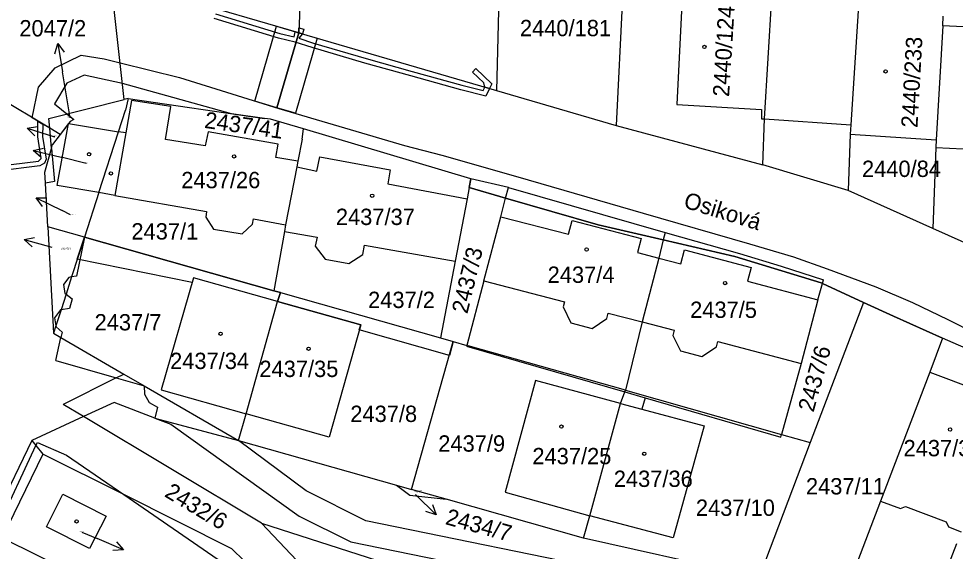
# Model space of a CAD drawing. Extents: x -755819 to -753140, y -1169796 to -1166000.
# Drawn here: x -755357.6 to -755260.2, y -1168292.9 to -1168237.4 of the extents above; entities that cross this region are included whole.
import ezdxf

# ---------------------------------------------------------------- set-up
doc = ezdxf.new("R2010")
doc.units = 0
for name, color, linetype in [('Vrstva 1', 7, 'Continuous'), ('Vrstva 15', 7, 'Continuous'), ('Vrstva 16', 7, 'Continuous'), ('Vrstva 18', 7, 'Continuous'), ('Vrstva 19', 7, 'Continuous'), ('Vrstva 25', 7, 'Continuous'), ('Vrstva 27', 7, 'Continuous'), ('Vrstva 4', 7, 'Continuous'), ('Vrstva 6', 7, 'Continuous')]:
    doc.layers.add(name, color=color, linetype=linetype)

msp = doc.modelspace()

# ---------------------------------------------------------------- linework, layer by layer
at = {"layer": 'Vrstva 1'}
for p, q in [((-755307.48, -1168228.42), (-755307.94, -1168244.9)), ((-755294.53, -1168229.17), (-755295.49, -1168248.57)), ((-755328.5, -1168238.9), (-755348.07, -1168233.2)), ((-755346.65, -1168245.86), (-755348.07, -1168233.2)), ((-755288.54, -1168233.84), (-755289.18, -1168246.38)), ((-755328.32, -1168234.98), (-755328.5, -1168238.9)), ((-755280.05, -1168247.85), (-755279.26, -1168234.83)), ((-755270.31, -1168236.63), (-755271.08, -1168248.47)), ((-755261.51, -1168238.17), (-755261.46, -1168237.18)), ((-755261.51, -1168238.17), (-755262.18, -1168250.06)), ((-755252.53, -1168238.6), (-755261.51, -1168238.17)), ((-755328.5, -1168238.9), (-755307.94, -1168244.9)), ((-755354.4, -1168248.84), (-755365.54, -1168242.15)), ((-755307.94, -1168244.9), (-755295.49, -1168248.57)), ((-755354.49, -1168247.84), (-755346.65, -1168245.86)), ((-755346.23, -1168245.75), (-755346.65, -1168245.86)), ((-755346.23, -1168245.75), (-755346.53, -1168246.94)), ((-755345.88, -1168245.95), (-755346.47, -1168249.33)), ((-755346.23, -1168245.75), (-755332.07, -1168247.84)), ((-755341.8, -1168246.58), (-755345.88, -1168245.95)), ((-755347.26, -1168249.2), (-755346.53, -1168246.94)), ((-755342.36, -1168250), (-755341.8, -1168246.58)), ((-755289.18, -1168246.38), (-755280.34, -1168246.89)), ((-755280.34, -1168246.89), (-755280.34, -1168247.85)), ((-755354.4, -1168248.84), (-755354.49, -1168247.84)), ((-755331.43, -1168247.89), (-755332.07, -1168247.84)), ((-755328.01, -1168248.89), (-755331.43, -1168247.89)), ((-755280.34, -1168247.85), (-755280.05, -1168247.85)), ((-755280.23, -1168252.63), (-755280.05, -1168247.85)), ((-755354.22, -1168250.93), (-755354.4, -1168248.84)), ((-755353.32, -1168249.49), (-755354.4, -1168248.84)), ((-755353.64, -1168254.79), (-755352.46, -1168248.36)), ((-755352.46, -1168248.36), (-755353.32, -1168249.49)), ((-755352.46, -1168248.36), (-755347.26, -1168249.2)), ((-755349.3, -1168255.54), (-755347.26, -1168249.2)), ((-755346.47, -1168249.33), (-755347.26, -1168249.2)), ((-755337.93, -1168249.2), (-755338.22, -1168250.68)), ((-755330.62, -1168250.49), (-755337.93, -1168249.2)), ((-755328.14, -1168249.98), (-755328.01, -1168248.89)), ((-755310.59, -1168254.12), (-755328.01, -1168248.89)), ((-755295.49, -1168248.57), (-755280.23, -1168252.63)), ((-755271.08, -1168248.47), (-755271.15, -1168249.44)), ((-755353.32, -1168249.49), (-755354.1, -1168250.52)), ((-755338.22, -1168250.68), (-755342.36, -1168250)), ((-755328.14, -1168249.98), (-755328.6, -1168252.28)), ((-755271.15, -1168249.44), (-755271.35, -1168255.32)), ((-755271.15, -1168249.44), (-755262.18, -1168250.06)), ((-755262.18, -1168250.06), (-755262.23, -1168250.83)), ((-755354.91, -1168253.41), (-755354.22, -1168250.93)), ((-755354.22, -1168250.93), (-755354.1, -1168250.52)), ((-755330.89, -1168251.88), (-755330.62, -1168250.49)), ((-755262.23, -1168250.83), (-755262.54, -1168259.27)), ((-755328.6, -1168252.28), (-755330.89, -1168251.88)), ((-755328.71, -1168252.86), (-755329.86, -1168258.88)), ((-755328.6, -1168252.28), (-755328.71, -1168252.86)), ((-755271.35, -1168255.32), (-755280.23, -1168252.63)), ((-755354.85, -1168254.56), (-755354.91, -1168253.41)), ((-755354.6, -1168259.1), (-755354.85, -1168254.56)), ((-755349.3, -1168255.54), (-755353.64, -1168254.79)), ((-755310.76, -1168255), (-755310.99, -1168256.18)), ((-755310.59, -1168254.12), (-755310.76, -1168255)), ((-755310.76, -1168255), (-755306.99, -1168256.1)), ((-755349.3, -1168255.54), (-755350.79, -1168260.18)), ((-755347.61, -1168255.84), (-755349.3, -1168255.54)), ((-755347.61, -1168255.84), (-755338.1, -1168257.5)), ((-755262.54, -1168259.27), (-755271.35, -1168255.32)), ((-755310.99, -1168256.18), (-755312.23, -1168262.68)), ((-755307.49, -1168258.05), (-755306.99, -1168256.1)), ((-755306.99, -1168256.1), (-755297.36, -1168258.88)), ((-755338.1, -1168257.5), (-755338.16, -1168258.11)), ((-755338.16, -1168258.11), (-755337.38, -1168259.35)), ((-755334.38, -1168259.82), (-755333.3, -1168258.82)), ((-755333.3, -1168258.82), (-755333.19, -1168258.26)), ((-755333.19, -1168258.26), (-755329.86, -1168258.88)), ((-755329.86, -1168258.88), (-755329.98, -1168259.57)), ((-755309.24, -1168264.71), (-755307.49, -1168258.05)), ((-755297.36, -1168258.88), (-755290.58, -1168260.46)), ((-755350.79, -1168260.18), (-755354.6, -1168259.1)), ((-755354.6, -1168259.1), (-755354.01, -1168270.18)), ((-755337.38, -1168259.35), (-755334.38, -1168259.82)), ((-755329.98, -1168259.57), (-755331.08, -1168265.76)), ((-755329.98, -1168259.57), (-755326.59, -1168260.17)), ((-755253.72, -1168263.21), (-755262.54, -1168259.27)), ((-755350.79, -1168260.18), (-755352.12, -1168264.32)), ((-755331.08, -1168265.76), (-755350.79, -1168260.18)), ((-755326.59, -1168260.17), (-755326.77, -1168261.1)), ((-755290.58, -1168260.46), (-755291.02, -1168262.35)), ((-755290.58, -1168260.46), (-755283.13, -1168262.2)), ((-755326.77, -1168261.1), (-755325.73, -1168262.45)), ((-755321.83, -1168261.97), (-755321.67, -1168261)), ((-755321.67, -1168261), (-755312.23, -1168262.68)), ((-755325.73, -1168262.45), (-755323.28, -1168262.9)), ((-755323.28, -1168262.9), (-755321.83, -1168261.97)), ((-755312.23, -1168262.68), (-755313.76, -1168270.66)), ((-755291.02, -1168262.35), (-755292.76, -1168269)), ((-755283.13, -1168262.2), (-755274.16, -1168264.93)), ((-755352.12, -1168264.32), (-755352.7, -1168266.12)), ((-755339.43, -1168264.4), (-755342.8, -1168276.08)), ((-755330.69, -1168266.86), (-755339.43, -1168264.4)), ((-755309.24, -1168264.71), (-755311, -1168271.44)), ((-755330.41, -1168265.95), (-755331.08, -1168265.76)), ((-755274.5, -1168266.68), (-755274.01, -1168265)), ((-755274.16, -1168264.93), (-755274.01, -1168265)), ((-755274.01, -1168265), (-755269.74, -1168266.97)), ((-755352.7, -1168266.12), (-755353.22, -1168267.73)), ((-755330.69, -1168266.86), (-755330.41, -1168265.95)), ((-755330.41, -1168265.95), (-755313.76, -1168270.66)), ((-755274.5, -1168266.68), (-755276.24, -1168273.31)), ((-755353.22, -1168267.73), (-755353.76, -1168269.4)), ((-755333.98, -1168278.56), (-755330.69, -1168266.86)), ((-755330.69, -1168266.86), (-755322.05, -1168269.3)), ((-755269.74, -1168266.97), (-755275.28, -1168281.55)), ((-755269.74, -1168266.97), (-755266.62, -1168268.4)), ((-755266.62, -1168268.4), (-755261.52, -1168270.68)), ((-755353.76, -1168269.4), (-755354.01, -1168270.18)), ((-755322.05, -1168269.3), (-755325.33, -1168280.99)), ((-755292.76, -1168269), (-755294.52, -1168276.1)), ((-755354.01, -1168270.18), (-755353.23, -1168270.63)), ((-755353.23, -1168270.63), (-755346.69, -1168274.42)), ((-755313.76, -1168270.66), (-755312.42, -1168271.04)), ((-755316.77, -1168286.44), (-755312.42, -1168271.04)), ((-755312.42, -1168271.04), (-755311, -1168271.44)), ((-755311, -1168271.44), (-755310.88, -1168271.48)), ((-755294.52, -1168276.1), (-755310.88, -1168271.48)), ((-755261.52, -1168270.68), (-755262.86, -1168274.21)), ((-755257.8, -1168272.34), (-755261.52, -1168270.68)), ((-755276.24, -1168273.31), (-755278.28, -1168280.7)), ((-755347.48, -1168274.82), (-755346.69, -1168274.42)), ((-755346.69, -1168274.42), (-755344.57, -1168275.65)), ((-755262.86, -1168274.21), (-755267.97, -1168287.64)), ((-755347.48, -1168274.82), (-755353, -1168277.58)), ((-755303.86, -1168275.08), (-755307.02, -1168286.7)), ((-755295.04, -1168277.48), (-755303.86, -1168275.08)), ((-755344.57, -1168275.65), (-755334.76, -1168281.34)), ((-755342.8, -1168276.08), (-755333.98, -1168278.56)), ((-755295.04, -1168277.48), (-755294.57, -1168276.28)), ((-755294.57, -1168276.28), (-755294.52, -1168276.1)), ((-755294.57, -1168276.28), (-755292.47, -1168276.89)), ((-755294.52, -1168276.1), (-755278.28, -1168280.7)), ((-755298.2, -1168289.18), (-755295.04, -1168277.48)), ((-755292.47, -1168276.89), (-755292.79, -1168278.08)), ((-755350.89, -1168278.85), (-755353, -1168277.58)), ((-755292.79, -1168278.08), (-755286.32, -1168279.81)), ((-755332.37, -1168289.95), (-755350.89, -1168278.85)), ((-755334.76, -1168281.34), (-755333.98, -1168278.56)), ((-755325.33, -1168280.99), (-755333.98, -1168278.56)), ((-755286.32, -1168279.81), (-755289.53, -1168291.46)), ((-755356.27, -1168281.32), (-755355.83, -1168281.86)), ((-755334.76, -1168281.34), (-755318.31, -1168286)), ((-755278.28, -1168280.7), (-755275.28, -1168281.55)), ((-755355.83, -1168281.86), (-755355.1, -1168282.75)), ((-755275.28, -1168281.55), (-755280.62, -1168295.57)), ((-755355.1, -1168282.75), (-755359.34, -1168291.46)), ((-755346.68, -1168286.97), (-755355.1, -1168282.75)), ((-755318.31, -1168286), (-755316.77, -1168286.44)), ((-755354.75, -1168290.32), (-755353.03, -1168286.92)), ((-755353.03, -1168286.92), (-755348.54, -1168289.2)), ((-755335.45, -1168292.6), (-755346.68, -1168286.97)), ((-755313.16, -1168287.46), (-755316.77, -1168286.44)), ((-755307.02, -1168286.7), (-755298.2, -1168289.18)), ((-755298.88, -1168291.5), (-755313.16, -1168287.46)), ((-755267.97, -1168287.64), (-755271.82, -1168297.75)), ((-755267.97, -1168287.64), (-755265.89, -1168288.42)), ((-755265.89, -1168288.42), (-755265.38, -1168288.19)), ((-755265.38, -1168288.19), (-755261.15, -1168289.8)), ((-755298.88, -1168291.5), (-755298.2, -1168289.18)), ((-755289.53, -1168291.46), (-755298.2, -1168289.18)), ((-755348.54, -1168289.2), (-755350.26, -1168292.58)), ((-755332.37, -1168289.95), (-755282.99, -1168305.75)), ((-755322.2, -1168300.61), (-755332.37, -1168289.95)), ((-755261.15, -1168289.8), (-755260.92, -1168290.32)), ((-755350.26, -1168292.58), (-755354.75, -1168290.32)), ((-755260.92, -1168290.32), (-755259.57, -1168290.83)), ((-755359.34, -1168291.46), (-755326.45, -1168307.75)), ((-755280.62, -1168295.57), (-755298.88, -1168291.5)), ((-755261.03, -1168294.66), (-755260.03, -1168292.04)), ((-755325.99, -1168301.83), (-755335.45, -1168292.6))]:
    msp.add_line(p, q, dxfattribs=at)
at = {"layer": 'Vrstva 16'}
for p, q in [((-755353.544, -1168240.019), (-755353.06, -1168242.98)), ((-755352.28, -1168247.74), (-755353.06, -1168242.98)), ((-755356.76, -1168248.845), (-755353.89, -1168249.72)), ((-755353.88, -1168249.72), (-755353.89, -1168249.72)), ((-755356.136, -1168251.153), (-755353.22, -1168251.86)), ((-755350.6, -1168252.5), (-755353.22, -1168251.86)), ((-755355.812, -1168256.087), (-755353.12, -1168257.41)), ((-755352.23, -1168257.85), (-755353.12, -1168257.41)), ((-755357.065, -1168260.425), (-755354.17, -1168261.21)), ((-755314.206, -1168289.059), (-755316.34, -1168286.95)), ((-755351.05, -1168290.87), (-755349.48, -1168291.54)), ((-755346.727, -1168292.731), (-755349.48, -1168291.54))]:
    msp.add_line(p, q, dxfattribs=at)
for points in [[(-755353.876, -1168241.087), (-755353.544, -1168240.019), (-755352.889, -1168240.926)], [(-755355.949, -1168249.615), (-755356.76, -1168248.845), (-755355.657, -1168248.659)], [(-755355.281, -1168251.875), (-755356.136, -1168251.153), (-755355.046, -1168250.903)], [(-755355.135, -1168256.977), (-755355.812, -1168256.087), (-755354.694, -1168256.079)], [(-755356.231, -1168261.169), (-755357.065, -1168260.425), (-755355.969, -1168260.204)], [(-755314.566, -1168288), (-755314.206, -1168289.059), (-755315.269, -1168288.711)], [(-755347.446, -1168291.875), (-755346.727, -1168292.731), (-755347.843, -1168292.793)]]:
    msp.add_lwpolyline(points, dxfattribs=at)
at = {"layer": 'Vrstva 25'}
for centre in [(-755286.29, -1168240.38), (-755267.45, -1168242.93), (-755350.3, -1168251.55), (-755335.22, -1168251.77), (-755348.03, -1168253.54), (-755320.86, -1168255.86), (-755298.55, -1168261.46), (-755284.15, -1168264.95), (-755336.62, -1168270.22), (-755327.47, -1168271.79), (-755301.17, -1168279.89), (-755260.74, -1168280.19), (-755292.55, -1168282.71), (-755351.61, -1168289.76)]:
    msp.add_circle(centre, 0.175, dxfattribs=at)
at = {"layer": 'Vrstva 27'}
for p, q in [((-755330.6, -1168239.45), (-755337.28, -1168237.41)), ((-755337.14, -1168236.93), (-755330.46, -1168238.97)), ((-755333.06, -1168246.02), (-755330.8, -1168238.23)), ((-755330.8, -1168238.23), (-755328.5, -1168238.9)), ((-755328.5, -1168238.9), (-755328.48, -1168238.39)), ((-755328.48, -1168238.39), (-755327.98, -1168238.53)), ((-755328.5, -1168238.9), (-755330.77, -1168246.7)), ((-755330.77, -1168246.7), (-755328.5, -1168238.9)), ((-755328.86, -1168239.87), (-755330.6, -1168239.45)), ((-755330.46, -1168238.97), (-755328.97, -1168239.33)), ((-755328.97, -1168239.33), (-755328.88, -1168238.79)), ((-755328.88, -1168238.79), (-755328.12, -1168239.01)), ((-755326.57, -1168239.46), (-755328.84, -1168247.26)), ((-755328.12, -1168239.01), (-755328.5, -1168238.9)), ((-755328.5, -1168238.9), (-755326.57, -1168239.46)), ((-755328.12, -1168239.01), (-755328.49, -1168239.47)), ((-755328.49, -1168239.47), (-755326.95, -1168239.97)), ((-755327.98, -1168238.53), (-755328.12, -1168239.01)), ((-755327.09, -1168240.45), (-755328.86, -1168239.87)), ((-755321.63, -1168242.06), (-755327.09, -1168240.45)), ((-755326.95, -1168239.97), (-755321.49, -1168241.58)), ((-755353.85, -1168242.54), (-755351.13, -1168241.23)), ((-755351.13, -1168241.23), (-755348.72, -1168241.62)), ((-755348.72, -1168241.62), (-755347.08, -1168242.04)), ((-755347.08, -1168242.04), (-755340.9, -1168243.57)), ((-755316.85, -1168243.4), (-755321.63, -1168242.06)), ((-755321.49, -1168241.58), (-755316.71, -1168242.92)), ((-755355.57, -1168244.56), (-755353.85, -1168242.54)), ((-755350.83, -1168243.31), (-755352.61, -1168244.16)), ((-755346.84, -1168244.18), (-755350.83, -1168243.31)), ((-755316.71, -1168242.92), (-755311.53, -1168244.36)), ((-755310.42, -1168243), (-755310.08, -1168242.63)), ((-755309.24, -1168244.12), (-755310.42, -1168243)), ((-755310.08, -1168242.63), (-755308.4, -1168244.23)), ((-755352.61, -1168244.16), (-755353.89, -1168246.31)), ((-755335.5, -1168247.33), (-755346.84, -1168244.18)), ((-755340.9, -1168243.57), (-755330.55, -1168246.77)), ((-755311.65, -1168244.84), (-755316.85, -1168243.4)), ((-755311.53, -1168244.36), (-755309.3, -1168244.92)), ((-755309.15, -1168244.55), (-755309.24, -1168244.12)), ((-755308.4, -1168244.23), (-755308.66, -1168244.69)), ((-755356.24, -1168247.74), (-755355.57, -1168244.56)), ((-755309.02, -1168245.5), (-755311.65, -1168244.84)), ((-755309.3, -1168244.92), (-755309.15, -1168244.55)), ((-755309.15, -1168244.55), (-755308.66, -1168244.69)), ((-755308.66, -1168244.69), (-755309.15, -1168244.55)), ((-755308.66, -1168244.69), (-755309.02, -1168245.5)), ((-755353.89, -1168246.31), (-755351.88, -1168247.92)), ((-755330.77, -1168246.7), (-755333.06, -1168246.02)), ((-755328.84, -1168247.26), (-755330.77, -1168246.7)), ((-755330.55, -1168246.77), (-755317.5, -1168250.62)), ((-755355.62, -1168248.11), (-755356.24, -1168247.74)), ((-755355.65, -1168249.74), (-755355.62, -1168248.11)), ((-755355.12, -1168248.41), (-755355.62, -1168248.11)), ((-755355.62, -1168248.11), (-755355.12, -1168248.41)), ((-755352.28, -1168248.12), (-755353.32, -1168249.49)), ((-755351.88, -1168247.92), (-755352.28, -1168248.12)), ((-755332.07, -1168247.84), (-755335.5, -1168247.33)), ((-755331.43, -1168247.89), (-755332.07, -1168247.84)), ((-755328.01, -1168248.89), (-755331.43, -1168247.89)), ((-755355.12, -1168248.41), (-755355.15, -1168249.7)), ((-755354.4, -1168248.84), (-755355.12, -1168248.41)), ((-755353.32, -1168249.49), (-755354.4, -1168248.84)), ((-755310.59, -1168254.12), (-755328.01, -1168248.89)), ((-755355.3, -1168252), (-755355.65, -1168249.74)), ((-755355.15, -1168249.7), (-755354.78, -1168252.06)), ((-755317.5, -1168250.62), (-755313.62, -1168251.65)), ((-755355.58, -1168252.26), (-755355.3, -1168252)), ((-755354.78, -1168252.06), (-755354.96, -1168252.47)), ((-755313.62, -1168251.65), (-755305.7, -1168253.9)), ((-755355.42, -1168252.74), (-755361.55, -1168253.5)), ((-755361.49, -1168252.98), (-755355.58, -1168252.26)), ((-755354.96, -1168252.47), (-755355.42, -1168252.74)), ((-755305.7, -1168253.9), (-755292.66, -1168257.66)), ((-755310.76, -1168255), (-755310.59, -1168254.12)), ((-755306.99, -1168256.1), (-755310.76, -1168255)), ((-755297.36, -1168258.88), (-755306.99, -1168256.1)), ((-755292.66, -1168257.66), (-755281.62, -1168260.87)), ((-755290.58, -1168260.46), (-755297.36, -1168258.88)), ((-755351.53, -1168262.47), (-755350.79, -1168260.18)), ((-755350.79, -1168260.18), (-755331.08, -1168265.76)), ((-755283.13, -1168262.2), (-755290.58, -1168260.46)), ((-755281.62, -1168260.87), (-755277.02, -1168262.23)), ((-755339.58, -1168264.91), (-755351.53, -1168262.47)), ((-755274.16, -1168264.93), (-755283.13, -1168262.2)), ((-755277.02, -1168262.23), (-755273.51, -1168263.47)), ((-755273.51, -1168263.47), (-755268.45, -1168265.33)), ((-755339.43, -1168264.4), (-755339.58, -1168264.91)), ((-755330.69, -1168266.86), (-755339.43, -1168264.4)), ((-755331.08, -1168265.76), (-755330.41, -1168265.95)), ((-755274.01, -1168265), (-755274.16, -1168264.93)), ((-755269.74, -1168266.97), (-755274.01, -1168265)), ((-755268.45, -1168265.33), (-755264.65, -1168266.97)), ((-755330.69, -1168266.86), (-755330.41, -1168265.95)), ((-755330.41, -1168265.95), (-755330.69, -1168266.86)), ((-755330.41, -1168265.95), (-755313.76, -1168270.66)), ((-755322.05, -1168269.3), (-755330.69, -1168266.86)), ((-755266.62, -1168268.4), (-755269.74, -1168266.97)), ((-755264.65, -1168266.97), (-755260.97, -1168268.74)), ((-755261.52, -1168270.68), (-755266.62, -1168268.4)), ((-755322.2, -1168269.83), (-755322.05, -1168269.3)), ((-755260.97, -1168268.74), (-755257.13, -1168270.71)), ((-755312.83, -1168272.48), (-755322.2, -1168269.83)), ((-755313.76, -1168270.66), (-755312.42, -1168271.04)), ((-755312.42, -1168271.04), (-755312.83, -1168272.48)), ((-755257.8, -1168272.34), (-755261.52, -1168270.68))]:
    msp.add_line(p, q, dxfattribs=at)
at = {"layer": 'Vrstva 4'}
for p, q in [((-755280.05, -1168247.85), (-755271.08, -1168248.47)), ((-755346.47, -1168249.33), (-755347.61, -1168255.84)), ((-755354.22, -1168250.93), (-755353.91, -1168254.37)), ((-755262.23, -1168250.83), (-755253.24, -1168251.29)), ((-755326.6, -1168253.31), (-755326.3, -1168251.83)), ((-755326.3, -1168251.83), (-755318.98, -1168253.18)), ((-755328.71, -1168252.86), (-755326.6, -1168253.31)), ((-755318.98, -1168253.18), (-755319.23, -1168254.64)), ((-755353.91, -1168254.37), (-755354.85, -1168254.56)), ((-755319.23, -1168254.64), (-755310.99, -1168256.18)), ((-755306.66, -1168255.02), (-755310.59, -1168254.12)), ((-755306.99, -1168256.1), (-755306.66, -1168255.02)), ((-755306.66, -1168255.02), (-755290.38, -1168259.68)), ((-755307.49, -1168258.05), (-755300.43, -1168259.87)), ((-755300.43, -1168259.87), (-755300.06, -1168258.43)), ((-755300.06, -1168258.43), (-755292.89, -1168260.31)), ((-755290.38, -1168259.68), (-755290.58, -1168260.46)), ((-755290.38, -1168259.68), (-755282.66, -1168261.89)), ((-755350.79, -1168260.18), (-755351.63, -1168264.23)), ((-755292.89, -1168260.31), (-755293.27, -1168261.76)), ((-755293.27, -1168261.76), (-755291.02, -1168262.35)), ((-755288.74, -1168262.94), (-755288.36, -1168261.49)), ((-755288.36, -1168261.49), (-755281.43, -1168263.32)), ((-755282.66, -1168261.89), (-755278.31, -1168263.21)), ((-755291.02, -1168262.35), (-755288.74, -1168262.94)), ((-755281.43, -1168263.32), (-755281.82, -1168264.76)), ((-755278.31, -1168263.21), (-755273.91, -1168264.62)), ((-755352.42, -1168264.37), (-755352.98, -1168265.1)), ((-755352.12, -1168264.32), (-755352.42, -1168264.37)), ((-755351.63, -1168264.23), (-755352.12, -1168264.32)), ((-755309.24, -1168264.71), (-755300.84, -1168266.9)), ((-755281.82, -1168264.76), (-755274.5, -1168266.68)), ((-755274.01, -1168265), (-755273.91, -1168264.62)), ((-755352.98, -1168265.1), (-755352.83, -1168266.03)), ((-755352.83, -1168266.03), (-755352.7, -1168266.12)), ((-755352.7, -1168266.12), (-755352.08, -1168266.58)), ((-755352.08, -1168266.58), (-755352.35, -1168267.61)), ((-755353.28, -1168267.73), (-755353.92, -1168268.58)), ((-755353.22, -1168267.73), (-755353.28, -1168267.73)), ((-755352.35, -1168267.61), (-755353.22, -1168267.73)), ((-755300.84, -1168266.9), (-755300.98, -1168267.43)), ((-755300.98, -1168267.43), (-755300.18, -1168269.08)), ((-755353.92, -1168268.58), (-755353.76, -1168269.4)), ((-755297.97, -1168269.67), (-755296.46, -1168268.63)), ((-755296.46, -1168268.63), (-755296.32, -1168268.08)), ((-755296.32, -1168268.08), (-755292.76, -1168269)), ((-755353.76, -1168269.4), (-755353.74, -1168269.52)), ((-755353.74, -1168269.52), (-755353.1, -1168270.05)), ((-755300.18, -1168269.08), (-755297.97, -1168269.67)), ((-755292.76, -1168269), (-755289.45, -1168269.87)), ((-755353.76, -1168273.02), (-755353.23, -1168270.63)), ((-755353.1, -1168270.05), (-755353.23, -1168270.63)), ((-755289.45, -1168269.87), (-755289.59, -1168270.42)), ((-755289.59, -1168270.42), (-755288.77, -1168272.01)), ((-755311, -1168271.44), (-755311.03, -1168271.53)), ((-755311.03, -1168271.53), (-755294.57, -1168276.28)), ((-755286.55, -1168272.61), (-755285.05, -1168271.6)), ((-755285.05, -1168271.6), (-755284.9, -1168271.05)), ((-755284.9, -1168271.05), (-755276.24, -1168273.31)), ((-755288.77, -1168272.01), (-755286.55, -1168272.61)), ((-755353.76, -1168273.02), (-755347.48, -1168274.82)), ((-755262.86, -1168274.21), (-755254.46, -1168277.41)), ((-755347.48, -1168274.82), (-755344.57, -1168275.65)), ((-755344.57, -1168275.65), (-755344.54, -1168276.51)), ((-755344.54, -1168276.51), (-755344.04, -1168277.37)), ((-755344.04, -1168277.37), (-755343.2, -1168277.86)), ((-755295.04, -1168277.48), (-755292.79, -1168278.08)), ((-755292.47, -1168276.89), (-755278.36, -1168281)), ((-755343.2, -1168277.86), (-755343.48, -1168279)), ((-755343.48, -1168279), (-755334.76, -1168281.34)), ((-755278.36, -1168281), (-755278.28, -1168280.7)), ((-755360.13, -1168291.07), (-755355.83, -1168281.86)), ((-755355.83, -1168281.86), (-755355.68, -1168281.53)), ((-755355.68, -1168281.53), (-755352.66, -1168282.86)), ((-755352.66, -1168282.86), (-755346.68, -1168286.97)), ((-755346.68, -1168286.97), (-755329.56, -1168298.74))]:
    msp.add_line(p, q, dxfattribs=at)
at = {"layer": 'Vrstva 6'}
for p, q in [((-755347.68, -1168277.37), (-755350.89, -1168278.85)), ((-755343.48, -1168279), (-755347.68, -1168277.37)), ((-755350.89, -1168278.85), (-755356.27, -1168281.32)), ((-755343.48, -1168279), (-755341.8, -1168279.65)), ((-755341.8, -1168279.65), (-755328.45, -1168289.22)), ((-755356.27, -1168281.32), (-755364.75, -1168298.92)), ((-755327.71, -1168286.59), (-755334.76, -1168281.34)), ((-755318.31, -1168286), (-755316.93, -1168287.01)), ((-755321.5, -1168289.69), (-755327.71, -1168286.59)), ((-755316.93, -1168287.01), (-755313.16, -1168287.46)), ((-755328.45, -1168289.22), (-755323.06, -1168291.9)), ((-755223.33, -1168309.74), (-755321.5, -1168289.69)), ((-755323.06, -1168291.9), (-755224.92, -1168311.8))]:
    msp.add_line(p, q, dxfattribs=at)

# ---------------------------------------------------------------- texts
at = {"layer": 'Vrstva 15'}
msp.add_text('Osiková', height=1.7, rotation=342.91524, dxfattribs=at).set_placement((-755288.563, -1168257.06))
at = {"layer": 'Vrstva 16'}
msp.add_text('2047/2', height=1.7, dxfattribs=at).set_placement((-755357.556, -1168239.28))
msp.add_text('2434/7', height=1.7, rotation=344.69141, dxfattribs=at).set_placement((-755313.33, -1168290.032))
at = {"layer": 'Vrstva 18'}
for s, height, p in [('2440/181', 1.7, (-755305.483, -1168239.26)), ('2047/2', 0.1, (-755352.53, -1168247.74)), ('2432/5', 0.1, (-755354.139, -1168249.72)), ('2440/84', 1.7, (-755269.902, -1168253.91)), ('2437/23', 0.1, (-755352.216, -1168257.85)), ('2437/1', 1.7, (-755345.903, -1168260.42)), ('2437/24', 0.2, (-755353.232, -1168261.46)), ('2437/2', 1.7, (-755321.283, -1168267.55)), ('2437/7', 1.7, (-755349.733, -1168269.88)), ('2437/8', 1.7, (-755323.133, -1168279.41)), ('2437/9', 1.7, (-755313.983, -1168282.5)), ('2437/11', 1.7, (-755275.733, -1168286.95)), ('2434/7', 0.2, (-755316.532, -1168286.74)), ('2437/10', 1.7, (-755287.183, -1168289.18))]:
    msp.add_text(s, height=height, dxfattribs=at).set_placement(p)
for s, rotation, p in [('2437/41', 351.91068, (-755338.375, -1168248.791)), ('2437/3', 76.48987, (-755310.955, -1168268.219)), ('2437/6', 74.7137, (-755274.947, -1168278.461)), ('2432/6', 329.04966, (-755342.557, -1168287.113))]:
    msp.add_text(s, height=1.7, rotation=rotation, dxfattribs=at).set_placement(p)
at = {"layer": 'Vrstva 19'}
for s, rotation, p in [('2440/124', 86.40204, (-755283.735, -1168245.603)), ('2440/233', 86.80311, (-755264.138, -1168248.823))]:
    msp.add_text(s, height=1.7, rotation=rotation, dxfattribs=at).set_placement(p)
for s, height, p in [('2437/42', 0.1, (-755350.894, -1168252.5)), ('2437/26', 1.7, (-755340.713, -1168255.08)), ('2437/37', 1.7, (-755324.633, -1168258.91)), ('2437/4', 1.7, (-755302.603, -1168264.93)), ('2437/5', 1.7, (-755287.783, -1168268.58)), ('2437/34', 1.7, (-755341.879, -1168273.9)), ('2437/35', 1.7, (-755332.59, -1168274.73)), ('2437/39', 1.7, (-755265.579, -1168282.98)), ('2437/25', 1.7, (-755304.192, -1168283.81)), ('2437/36', 1.7, (-755295.722, -1168286.17)), ('2436/24', 0.1, (-755351.347, -1168290.87))]:
    msp.add_text(s, height=height, dxfattribs=at).set_placement(p)

doc.saveas('drawing.dxf')
